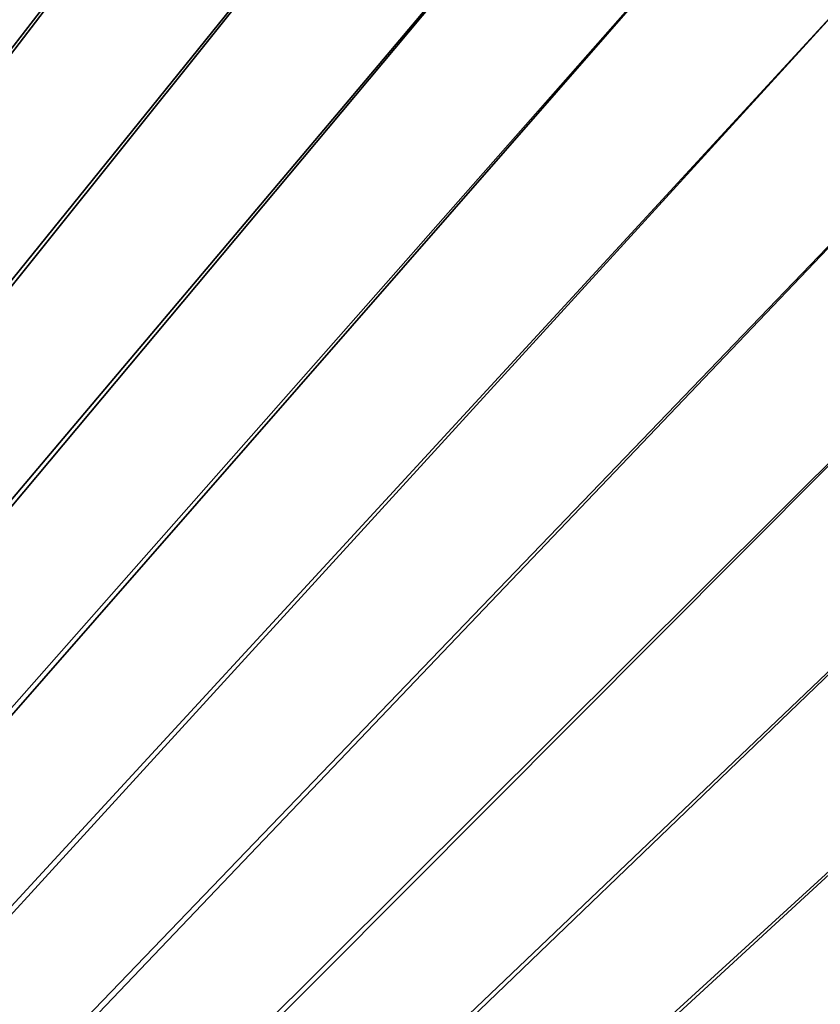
# Model space of a CAD drawing. Header units: metres. Extents: x -1 to 1402, y -1402 to 1.
# Tile 403 of 453: x 1076 to 1137, y -341 to -266. Entities that reach past the tile are written whole.
import ezdxf

# ---------------------------------------------------------------- set-up
doc = ezdxf.new("R2010")
doc.units = ezdxf.units.M

msp = doc.modelspace()

# ---------------------------------------------------------------- linework, layer by layer
at = {"layer": 'None0'}
for points in [[(759.270203, -676.616821, -500.477753), (1085.449829, -214.634781, -500.477753), (1075.219116, -207.975586, -500.477753)], [(1075.219116, -207.975586, -503.477753), (1085.449829, -214.634766, -503.477753), (762.366577, -676.864197, -503.477753)], [(1095.425781, -221.671967, -500.477753), (1085.449829, -214.634781, -500.477753), (759.270203, -676.616821, -500.477753)], [(1085.449829, -214.634766, -503.477753), (1095.425781, -221.671967, -503.477753), (762.366577, -676.864197, -503.477753)], [(1105.130127, -229.083405, -500.477753), (1095.425781, -221.671967, -500.477753), (759.270203, -676.616821, -500.477753)], [(762.366577, -676.864197, -503.477753), (1095.425781, -221.671967, -503.477753), (1105.130127, -229.083405, -503.477753)], [(759.270203, -676.616821, -500.477753), (1114.546509, -236.858063, -500.477753), (1105.130127, -229.083405, -500.477753)], [(1105.130127, -229.083405, -503.477753), (1114.546509, -236.858078, -503.477753), (762.366577, -676.864197, -503.477753)], [(1123.658447, -244.982376, -500.477753), (1114.546509, -236.858063, -500.477753), (759.270203, -676.616821, -500.477753)], [(1114.546509, -236.858078, -503.477753), (1123.658447, -244.982391, -503.477753), (762.366577, -676.864197, -503.477753)], [(1132.449951, -253.442764, -500.477753), (1123.658447, -244.982376, -500.477753), (759.270203, -676.616821, -500.477753)], [(762.366577, -676.864197, -503.477753), (1123.658447, -244.982391, -503.477753), (1132.449951, -253.442764, -503.477753)], [(759.270203, -676.616821, -500.477753), (1140.904175, -262.230072, -500.477753), (1132.449951, -253.442764, -500.477753)], [(1132.449951, -253.442764, -503.477753), (1140.909912, -262.234467, -503.477753), (762.366577, -676.864197, -503.477753)], [(1149.024048, -271.340851, -500.477753), (1140.904175, -262.230072, -500.477753), (759.270203, -676.616821, -500.477753)], [(1140.909912, -262.234467, -503.477753), (1149.033813, -271.34671, -503.477753), (762.366577, -676.864197, -503.477753)], [(1156.797485, -280.757751, -500.477753), (1149.024048, -271.340851, -500.477753), (759.270203, -676.616821, -500.477753)], [(762.366577, -676.864197, -503.477753), (1149.033813, -271.34671, -503.477753), (1156.808105, -280.763245, -503.477753)], [(759.270203, -676.616821, -500.477753), (1164.212402, -290.46344, -500.477753), (1156.797485, -280.757751, -500.477753)], [(1156.808105, -280.763245, -503.477753), (1164.21936, -290.467712, -503.477753), (762.366577, -676.864197, -503.477753)], [(1171.256714, -300.440613, -500.477753), (1164.212402, -290.46344, -500.477753), (759.270203, -676.616821, -500.477753)], [(1164.21936, -290.467712, -503.477753), (1171.256348, -300.443756, -503.477753), (762.366577, -676.864197, -503.477753)], [(1177.919434, -310.671997, -500.477753), (1171.256714, -300.440613, -500.477753), (759.270203, -676.616821, -500.477753)], [(762.366577, -676.864197, -503.477753), (1171.256348, -300.443756, -503.477753), (1177.915405, -310.674469, -503.477753)], [(759.270203, -676.616821, -500.477753), (1184.196899, -321.140778, -500.477753), (1177.919434, -310.671997, -500.477753)], [(1177.915405, -310.674469, -503.477753), (1184.194092, -321.143036, -503.477753), (762.366577, -676.864197, -503.477753)], [(1190.089233, -331.830353, -500.477753), (1184.196899, -321.140778, -500.477753), (759.270203, -676.616821, -500.477753)], [(1184.194092, -321.143036, -503.477753), (1190.089966, -331.832489, -503.477753), (762.366577, -676.864197, -503.477753)], [(1195.596069, -342.724152, -500.477753), (1190.089233, -331.830353, -500.477753), (759.270203, -676.616821, -500.477753)], [(762.366577, -676.864197, -503.477753), (1190.089966, -331.832489, -503.477753), (1195.600342, -342.725983, -503.477753)]]:
    msp.add_3dface(points, dxfattribs=at)
at = {"layer": 'None01'}
for points in [[(1083.216797, -802.634766, -541.977783), (712.545654, -439.14267, -541.977783), (496.317963, -215.735947, -541.977783)], [(1083.216797, -802.634766, -521.977783), (1083.216797, -802.634766, -541.977783), (496.317963, -215.735947, -521.977783)], [(1083.216797, -802.634766, -541.977783), (496.317963, -215.735947, -541.977783), (496.317963, -215.735947, -521.977783)], [(496.317963, -215.735947, -521.977783), (712.545654, -439.14267, -521.977783), (1083.216797, -802.634766, -521.977783)]]:
    msp.add_3dface(points, dxfattribs=at)

doc.saveas('drawing.dxf')
